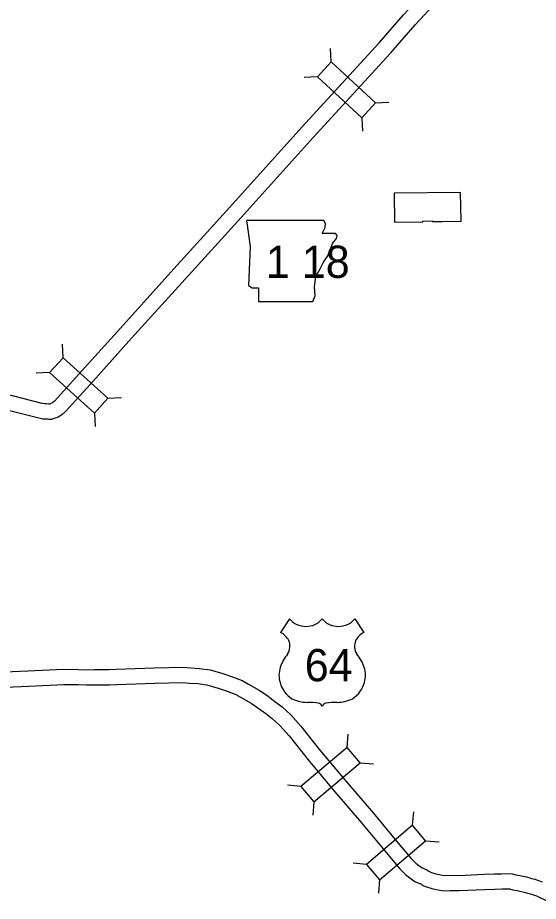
# Model space of a CAD drawing. Extents: x -117616 to 64730, y 54117 to 789866.
# Drawn here: x 61659.6 to 61762, y 55464.1 to 55637.7 of the extents above; entities that cross this region are included whole.
import ezdxf

# ---------------------------------------------------------------- set-up
doc = ezdxf.new("R2010")
doc.units = 0
for name, color, linetype in [('10', 7, 'Continuous'), ('15', 7, 'Continuous'), ('20', 7, 'Continuous'), ('21', 7, 'Continuous'), ('22', 7, 'Continuous'), ('Level 57', 7, 'Continuous')]:
    doc.layers.add(name, color=color, linetype=linetype)

msp = doc.modelspace()

# ---------------------------------------------------------------- linework, layer by layer
at = {"layer": '10'}
for points in [[(61730.72, 55632.78), (61735.53, 55638.31), (61742.37, 55645.74), (61747.29, 55651.1), (61750.47, 55654.54), (61751.81, 55655.93), (61751.89, 55656.03), (61751.89, 55656.05), (61751.9, 55656.12), (61751.9, 55656.82), (61751.72, 55663), (61751.38, 55672.62), (61751.1, 55680.47)], [(61732.98, 55630.81), (61737.77, 55636.31), (61744.58, 55643.71), (61749.5, 55649.06), (61752.66, 55652.48), (61754.04, 55653.93), (61754.29, 55654.23), (61754.57, 55654.62), (61754.77, 55655.12), (61754.85, 55655.53), (61754.9, 55655.91), (61754.9, 55656.87), (61754.72, 55663.09), (61754.38, 55672.72), (61754.09, 55680.54)], [(61730.75, 55632.81), (61715.51, 55616.22), (61701.33, 55600.48), (61690.34, 55588.36), (61679.83, 55576.75), (61671.65, 55567.69), (61666.87, 55562.41), (61666.55, 55562.1), (61666.38, 55561.99), (61666.34, 55561.97), (61666.17, 55561.91), (61666.09, 55561.88), (61665.95, 55561.84), (61665.84, 55561.8), (61665.68, 55561.82), (61665.32, 55561.83), (61664.95, 55561.85), (61664.44, 55561.95), (61653.02, 55564.86)], [(61732.96, 55630.78), (61717.73, 55614.2), (61703.56, 55598.46), (61692.57, 55586.35), (61682.05, 55574.74), (61673.88, 55565.68), (61669.03, 55560.32), (61668.42, 55559.74), (61667.94, 55559.43), (61667.61, 55559.24), (61667.24, 55559.1), (61667.04, 55559.03), (61666.77, 55558.95), (61666.29, 55558.81), (61665.8, 55558.8), (61665.51, 55558.82), (61665.17, 55558.83), (61664.57, 55558.87), (61663.79, 55559.02), (61652.52, 55561.89)]]:
    msp.add_lwpolyline(points, dxfattribs=at)
at = {"layer": '15'}
for points in [[(61648.02, 55508.78), (61661.66, 55509.37), (61668.67, 55509.69), (61671.6, 55509.68), (61673.23, 55509.61), (61674.68, 55509.63), (61676.34, 55509.63), (61677.61, 55509.64), (61679.03, 55509.71), (61686.5, 55509.97), (61692.16, 55510.11), (61693.66, 55509.96), (61695.34, 55509.86), (61697.47, 55509.58), (61699.97, 55508.85), (61701.86, 55508.22), (61703.8, 55507.49), (61705.05, 55506.77), (61707.11, 55505.6), (61708.61, 55504.59), (61710.23, 55503.39), (61711.64, 55502.29), (61713.34, 55500.75), (61715.34, 55498.52), (61719.05, 55493.82), (61724.31, 55487.58), (61729.54, 55481.48), (61734.12, 55475.92), (61736.92, 55472.6), (61737.93, 55471.59), (61738.49, 55471.12), (61738.93, 55470.85), (61739.2, 55470.66), (61739.39, 55470.58), (61739.76, 55470.42), (61740.04, 55470.32)], [(61648.14, 55505.78), (61661.79, 55506.37), (61668.74, 55506.69), (61671.53, 55506.68), (61673.18, 55506.61), (61674.69, 55506.63), (61676.35, 55506.63), (61677.7, 55506.64), (61679.16, 55506.72), (61686.59, 55506.97), (61692.04, 55507.11), (61693.42, 55506.97), (61695.05, 55506.87), (61696.85, 55506.64), (61699.08, 55505.99), (61700.85, 55505.39), (61702.51, 55504.77), (61703.56, 55504.16), (61705.53, 55503.05), (61706.87, 55502.14), (61708.42, 55501), (61709.71, 55499.99), (61711.22, 55498.63), (61713.05, 55496.59), (61716.73, 55491.93), (61722.03, 55485.64), (61727.25, 55479.55), (61731.81, 55474), (61734.71, 55470.57), (61735.9, 55469.38), (61736.73, 55468.69), (61737.27, 55468.35), (61737.74, 55468.02), (61738.21, 55467.82), (61738.65, 55467.63), (61738.73, 55467.6)], [(61740.04, 55470.32), (61740.37, 55470.11), (61740.5, 55470.03), (61740.76, 55469.87), (61740.83, 55469.82)], [(61740.83, 55469.82), (61741.83, 55469.52), (61742.56, 55469.37), (61743.12, 55469.23), (61743.54, 55469.19), (61744.68, 55469.22), (61746.39, 55469.2), (61751.39, 55469.43), (61753.33, 55469.48), (61754.84, 55469.53), (61755.85, 55469.56), (61756.88, 55469.49), (61757.62, 55469.28), (61758.36, 55469.16), (61759.01, 55469.03), (61759.68, 55468.88), (61760.33, 55468.71), (61760.66, 55468.61), (61761.35, 55468.44), (61762.75, 55467.94)], [(61738.73, 55467.6), (61738.75, 55467.59), (61738.89, 55467.5), (61739.13, 55467.35), (61739.25, 55467.27), (61739.5, 55467.12), (61739.8, 55467)], [(61739.8, 55467), (61741.09, 55466.61), (61741.91, 55466.44), (61742.62, 55466.27), (61743.43, 55466.18), (61744.7, 55466.22), (61746.44, 55466.2), (61751.5, 55466.43), (61753.42, 55466.48), (61754.93, 55466.54), (61755.78, 55466.56), (61756.35, 55466.52), (61756.97, 55466.34), (61757.83, 55466.21), (61758.4, 55466.09), (61758.97, 55465.97), (61759.52, 55465.82), (61759.88, 55465.71), (61760.49, 55465.56), (61761.62, 55465.16), (61763.92, 55464.09)]]:
    msp.add_lwpolyline(points, dxfattribs=at)
at = {"layer": '20'}
for p, q in [((61721.26, 55629.04), (61721.15, 55631.68)), ((61718.58, 55626.13), (61715.95, 55626.01)), ((61730.01, 55621.01), (61732.65, 55621.12)), ((61727.33, 55618.09), (61727.44, 55615.45)), ((61668.59, 55570.92), (61668.46, 55573.56)), ((61665.93, 55567.99), (61663.29, 55567.86)), ((61677.39, 55562.95), (61680.03, 55563.08)), ((61674.74, 55560.01), (61674.87, 55557.38)), ((61724.42, 55494.34), (61724.65, 55496.97)), ((61726.97, 55491.31), (61729.6, 55491.09)), ((61715.34, 55486.69), (61712.71, 55486.91)), ((61717.89, 55483.66), (61717.66, 55481.03)), ((61737.3, 55479.03), (61737.52, 55481.66)), ((61739.86, 55476.01), (61742.49, 55475.79)), ((61728.23, 55471.36), (61725.6, 55471.58)), ((61730.79, 55468.33), (61730.57, 55465.7))]:
    msp.add_line(p, q, dxfattribs=at)
for points in [[(61718.58, 55626.13), (61727.33, 55618.09), (61730.01, 55621.01), (61721.26, 55629.04)], [(61665.93, 55567.99), (61674.74, 55560.01), (61677.39, 55562.95), (61668.59, 55570.92)], [(61724.42, 55494.34), (61715.34, 55486.69), (61717.89, 55483.66), (61726.97, 55491.31)], [(61730.79, 55468.33), (61739.86, 55476.01), (61737.3, 55479.03), (61728.23, 55471.36)]]:
    msp.add_lwpolyline(points, close=True, dxfattribs=at)
at = {"layer": '21'}
msp.add_lwpolyline([(61704.62, 55597.88), (61705.38, 55592.8), (61705.05, 55585.1), (61705.72, 55584.68), (61706.99, 55584.68), (61706.99, 55581.97), (61717.65, 55581.97), (61718.16, 55583.07), (61717.99, 55584.85), (61718.24, 55586.88), (61719.17, 55588.49), (61719.76, 55589.67), (61720.61, 55590.94), (61721.12, 55592.29), (61721.54, 55593.39), (61722.3, 55594.32), (61722.47, 55594.92), (61722.13, 55595.34), (61719.51, 55595.34), (61720.1, 55596.52), (61720.19, 55597.28), (61719.84, 55597.87)], close=True, dxfattribs=at)
at = {"layer": '22'}
for p, q in [((61713.08, 55519.61), (61711.35, 55516.94)), ((61725.95, 55519.61), (61727.68, 55516.94))]:
    msp.add_line(p, q, dxfattribs=at)
for centre, radius, start, end in [((61716.31, 55522.32), 4.21, 220.075, 319.6701), ((61722.73, 55522.32), 4.21, 220.3299, 319.925), ((61709.09, 55513.05), 4.5, 30.7809, 59.9883), ((61710.08, 55514.24), 3.08, 328.8105, 21.2108), ((61728.96, 55514.24), 3.08, 158.7892, 211.1895), ((61729.95, 55513.05), 4.5, 120.0117, 149.2191), ((61718.14, 55507.92), 7.19, 138.9565, 162.6913), ((61720.9, 55507.92), 7.19, 17.3087, 41.0435), ((61715.77, 55508.51), 4.75, 160.9576, 197.3819), ((61723.27, 55508.51), 4.75, 342.6181, 19.0424), ((61716.54, 55508.52), 5.5, 195.1074, 237.1312), ((61722.5, 55508.52), 5.5, 302.8688, 344.8926), ((61716.64, 55510.25), 7.06, 244.0771, 269.5779), ((61716.81, 55490.26), 12.93, 81.1942, 90.9539), ((61722.23, 55490.26), 12.93, 89.0461, 98.8058), ((61722.39, 55510.25), 7.06, 270.4221, 295.9229), ((61718.43, 55501.86), 1.24, 28.0342, 72.9864), ((61720.61, 55501.86), 1.24, 107.0136, 151.9658)]:
    msp.add_arc(centre, radius, start, end, dxfattribs=at)
at = {"layer": 'Level 57'}
for points in [[(61746.69, 55603.36), (61733.67, 55603.28)], [(61733.67, 55603.28), (61733.74, 55597.53)], [(61746.87, 55597.76), (61746.69, 55603.36)], [(61733.74, 55597.53), (61739.33, 55597.62), (61739.33, 55597.76), (61741.16, 55597.82), (61741.17, 55597.66), (61743.09, 55597.67), (61746.87, 55597.76)]]:
    msp.add_lwpolyline(points, dxfattribs=at)

# ---------------------------------------------------------------- texts
at = {"layer": '21'}
msp.add_text('1 18', height=6.336, dxfattribs=at).set_placement((61708.43, 55586.61))
at = {"layer": '22'}
msp.add_text('64', height=6.336, dxfattribs=at).set_placement((61716.08, 55507.34))

doc.saveas('drawing.dxf')
